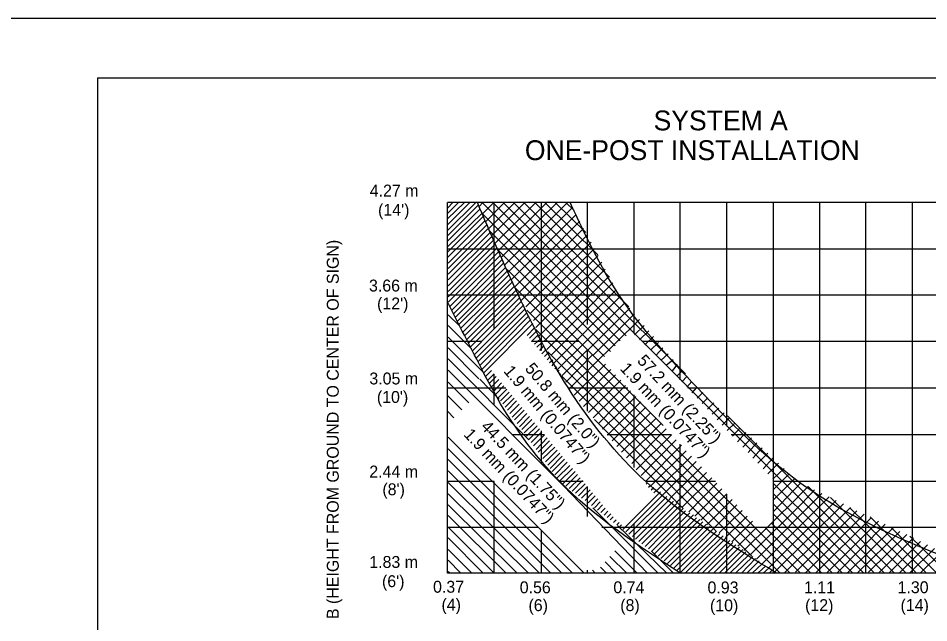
# Model space of a CAD drawing. Extents: x 644358 to 648627, y 294594 to 295782.
# Drawn here: x 645219.3 to 645448.6, y 295629.3 to 295781.6 of the extents above; entities that cross this region are included whole.
import ezdxf

# ---------------------------------------------------------------- set-up
doc = ezdxf.new("R2010")
doc.units = 0
for name, color, linetype in [('1', 7, 'Continuous'), ('10', 7, 'Continuous'), ('2', 7, 'Continuous'), ('4', 7, 'Continuous'), ('PLT-BNDY', 7, 'Continuous')]:
    doc.layers.add(name, color=color, linetype=linetype)

msp = doc.modelspace()

# ---------------------------------------------------------------- linework, layer by layer
at = {"layer": '1'}
for q in [(646025.31, 295766.63), (645239.31, 295202.63)]:
    msp.add_line((645239.31, 295766.63), q, dxfattribs=at)
at = {"layer": '10'}
for p, q in [((645327.44, 295733.81), (645328.81, 295735.18)), ((645327.44, 295732.43), (645330.19, 295735.18)), ((645327.44, 295731.06), (645331.69, 295735.18)), ((645327.44, 295729.56), (645333.06, 295735.18)), ((645327.44, 295728.18), (645334.56, 295735.18)), ((645327.44, 295726.81), (645335.19, 295734.56)), ((645335.37, 295734.21), (645336.32, 295735.17)), ((645370.89, 295700.35), (645336.19, 295735.18)), ((645336.2, 295732.32), (645339.06, 295735.18)), ((645337.06, 295730.43), (645341.81, 295735.18)), ((645337.87, 295728.62), (645344.19, 295735.06)), ((645338.63, 295726.87), (645346.94, 295735.18)), ((645372.4, 295701.6), (645338.81, 295735.18)), ((645339.47, 295724.97), (645349.69, 295735.18)), ((645340.26, 295723.14), (645352.41, 295735.16)), ((645341.04, 295721.41), (645355.06, 295735.18)), ((645434.95, 295641.8), (645341.44, 295735.18)), ((645341.89, 295719.51), (645357.66, 295735.16)), ((645387.36, 295692.01), (645344.06, 295735.18)), ((645373.08, 295708.92), (645346.69, 295735.18)), ((645368.23, 295716.39), (645349.44, 295735.18)), ((645365.27, 295721.98), (645351.94, 295735.18)), ((645362.26, 295727.62), (645354.56, 295735.18)), ((645359.35, 295733.16), (645357.19, 295735.18)), ((645327.44, 295725.43), (645335.63, 295733.63)), ((645327.44, 295724.06), (645336.13, 295732.5)), ((645369.67, 295699.09), (645336.11, 295732.52)), ((645342.69, 295717.68), (645358.94, 295733.94)), ((645343.54, 295715.79), (645359.83, 295732.21)), ((645327.44, 295722.68), (645336.47, 295731.72)), ((645327.44, 295721.31), (645336.94, 295730.68)), ((645327.56, 295719.93), (645337.4, 295729.65)), ((645344.36, 295713.98), (645360.73, 295730.48)), ((645327.56, 295718.56), (645337.77, 295728.77)), ((645327.56, 295717.18), (645338.24, 295727.74)), ((645368.46, 295697.7), (645338.11, 295728.01)), ((645345.19, 295712.31), (645361.69, 295728.68)), ((645327.56, 295715.68), (645338.69, 295726.68)), ((645327.56, 295714.18), (645339.06, 295725.81)), ((645346.01, 295710.51), (645362.62, 295726.98)), ((645347.19, 295708.93), (645363.57, 295725.19)), ((645327.56, 295712.81), (645339.54, 295724.78)), ((645327.56, 295711.43), (645339.94, 295723.81)), ((645327.56, 295710.06), (645340.39, 295722.89)), ((645367, 295696.41), (645340.3, 295723.07)), ((645348.19, 295707.18), (645364.45, 295723.57)), ((645328.06, 295709.06), (645340.8, 295721.93)), ((645328.56, 295708.18), (645341.26, 295720.88)), ((645349.06, 295705.43), (645365.36, 295721.86)), ((645328.94, 295707.18), (645341.65, 295720.02)), ((645329.44, 295706.31), (645342.15, 295718.89)), ((645381.72, 295679.03), (645342.44, 295718.31)), ((645349.69, 295703.68), (645366.27, 295720.14)), ((645350.19, 295701.31), (645367.16, 295718.41)), ((645329.94, 295705.31), (645342.44, 295717.93)), ((645330.31, 295704.43), (645342.94, 295717.06)), ((645330.81, 295703.56), (645343.44, 295716.06)), ((645351.69, 295700.18), (645368.1, 295716.6)), ((645331.31, 295702.56), (645343.81, 295715.18)), ((645331.81, 295701.68), (645344.27, 295714.15)), ((645416.31, 295641.81), (645344.53, 295713.59)), ((645352.44, 295698.18), (645369.04, 295714.92)), ((645332.31, 295700.68), (645344.73, 295713.1)), ((645332.81, 295699.81), (645345.19, 295712.31)), ((645333.19, 295698.81), (645345.62, 295711.24)), ((645353.44, 295696.68), (645369.94, 295713.18)), ((645354.19, 295694.68), (645370.88, 295711.5)), ((645327.56, 295709.81), (645327.56, 295709.81)), ((645334.19, 295696.93), (645346.63, 295709.38)), ((645342.94, 295707.19), (645346.09, 295710.33)), ((645361.4, 295699.35), (645372.15, 295710.02)), ((645330.56, 295704.06), (645327.56, 295706.93)), ((645333.69, 295697.81), (645342.92, 295707.22)), ((645334.69, 295696.06), (645347, 295708.37)), ((645335.06, 295695.06), (645347.43, 295707.42)), ((645335.69, 295694.18), (645347.87, 295706.62)), ((645413.69, 295641.81), (645347.44, 295708.06)), ((645362.75, 295698), (645373.34, 295708.58)), ((645364.06, 295696.68), (645374.54, 295707.16)), ((645336.19, 295693.18), (645348.44, 295705.68)), ((645336.56, 295692.31), (645348.95, 295704.7)), ((645358.19, 295688.31), (645375.79, 295705.71)), ((645333.44, 295698.31), (645327.56, 295704.18)), ((645347.47, 295701.72), (645349.44, 295703.68)), ((645348.04, 295701.03), (645349.81, 295702.81)), ((645411.19, 295641.81), (645349.69, 295703.18)), ((645374.5, 295701.87), (645376.96, 295704.19)), ((645375.82, 295700.57), (645378.15, 295702.89)), ((645336.31, 295692.56), (645327.56, 295701.31)), ((645348.56, 295700.18), (645350.31, 295701.93)), ((645349.32, 295699.48), (645350.81, 295700.81)), ((645349.96, 295698.71), (645351.19, 295699.93)), ((645377.15, 295699.38), (645379.32, 295701.41)), ((645378.6, 295698.07), (645380.57, 295699.9)), ((645335.31, 295690.81), (645327.56, 295698.56)), ((645350.69, 295697.93), (645351.81, 295699.18)), ((645351.19, 295697.06), (645352.31, 295698.18)), ((645404.11, 295646.13), (645352.69, 295697.56)), ((645355.06, 295693.06), (645361.4, 295699.35)), ((645356.19, 295691.56), (645362.69, 295698.06)), ((645379.95, 295696.72), (645381.68, 295698.6)), ((645347.94, 295675.43), (645327.56, 295695.81)), ((645351.89, 295696.38), (645352.81, 295697.31)), ((645352.55, 295695.58), (645353.31, 295696.43)), ((645353.15, 295694.85), (645353.94, 295695.56)), ((645357.19, 295689.93), (645363.96, 295696.79)), ((645381.24, 295695.51), (645383, 295697.05)), ((645382.53, 295694.18), (645384.25, 295695.65)), ((645356.59, 295663.91), (645327.56, 295692.93)), ((645337.06, 295691.43), (645338.48, 295692.85)), ((645353.78, 295694.09), (645354.31, 295694.68)), ((645354.43, 295693.31), (645354.94, 295693.81)), ((645355.09, 295692.51), (645355.56, 295692.93)), ((645359.3, 295686.67), (645367.22, 295694.5)), ((645360.55, 295685.17), (645368.52, 295693.14)), ((645384.06, 295692.81), (645385.39, 295694.36)), ((645385.19, 295691.43), (645386.6, 295692.85)), ((645340.44, 295685.68), (645335.56, 295690.68)), ((645337.56, 295690.43), (645339.14, 295692.05)), ((645337.94, 295689.56), (645339.72, 295691.34)), ((645338.44, 295688.68), (645340.36, 295690.57)), ((645355.69, 295691.79), (645355.94, 295692.06)), ((645394.99, 295652.52), (645356.19, 295691.43)), ((645356.35, 295690.99), (645356.56, 295691.18)), ((645361.68, 295683.8), (645369.75, 295691.79)), ((645386.43, 295690.05), (645387.81, 295691.43)), ((645332.78, 295684.73), (645327.56, 295689.94)), ((645339.06, 295687.68), (645341.06, 295689.73)), ((645339.56, 295686.93), (645341.65, 295689.02)), ((645357.04, 295690.16), (645357.06, 295690.18)), ((645362.96, 295682.33), (645371.05, 295690.42)), ((645364.09, 295680.96), (645372.22, 295689.1)), ((645387.69, 295688.69), (645388.97, 295690.11)), ((645389.02, 295687.28), (645390.23, 295688.61)), ((645331.02, 295682.98), (645327.48, 295686.52)), ((645340.22, 295685.97), (645342.36, 295688.15)), ((645340.77, 295685.27), (645342.95, 295687.45)), ((645341.35, 295684.47), (645343.59, 295686.67)), ((645365.33, 295679.46), (645373.5, 295687.72)), ((645366.47, 295678.09), (645374.83, 295686.36)), ((645390.27, 295685.9), (645391.69, 295687.31)), ((645391.56, 295684.56), (645393.01, 295686.01)), ((645341.99, 295683.61), (645344.25, 295685.87)), ((645342.52, 295682.9), (645344.79, 295685.22)), ((645343.14, 295682.02), (645345.5, 295684.37)), ((645367.71, 295676.59), (645376.11, 295684.99)), ((645368.9, 295675.15), (645377.39, 295683.64)), ((645392.89, 295683.14), (645394.47, 295684.71)), ((645329.01, 295680.97), (645327.48, 295682.51)), ((645343.75, 295681.13), (645346.15, 295683.58)), ((645344.3, 295680.42), (645346.74, 295682.86)), ((645344.94, 295679.56), (645347.42, 295682.04)), ((645370.09, 295673.72), (645378.6, 295682.31)), ((645394.09, 295681.84), (645395.8, 295683.39)), ((645395.35, 295680.47), (645397.12, 295682.24)), ((645437.45, 295641.79), (645397.94, 295681.46)), ((645345.57, 295678.71), (645348.07, 295681.26)), ((645346.12, 295677.99), (645348.67, 295680.54)), ((645346.75, 295677.13), (645349.35, 295679.72)), ((645386.76, 295658.13), (645364.44, 295680.55)), ((645371.28, 295672.28), (645379.97, 295680.88)), ((645372.47, 295670.84), (645381.24, 295679.52)), ((645396.64, 295679.14), (645398.48, 295680.98)), ((645397.9, 295677.77), (645399.85, 295679.72)), ((645347.28, 295676.37), (645349.98, 295678.95)), ((645347.9, 295675.52), (645350.59, 295678.21)), ((645348.49, 295674.74), (645351.21, 295677.46)), ((645373.81, 295669.43), (645382.52, 295678.14)), ((645399.23, 295676.29), (645401.14, 295678.44)), ((645400.5, 295674.93), (645402.56, 295677.24)), ((645361.81, 295641.81), (645327.56, 295676.06)), ((645349.06, 295673.93), (645351.87, 295676.67)), ((645349.75, 295673.01), (645352.5, 295675.91)), ((645350.22, 295672.33), (645353.12, 295675.16)), ((645374.94, 295667.81), (645383.8, 295676.68)), ((645376.19, 295666.43), (645385.05, 295675.39)), ((645401.83, 295673.55), (645403.95, 295675.89)), ((645403.11, 295672.19), (645405.33, 295674.63)), ((645358.94, 295641.81), (645327.56, 295673.18)), ((645350.92, 295671.42), (645353.82, 295674.32)), ((645351.46, 295670.7), (645354.42, 295673.59)), ((645352.08, 295669.83), (645355.06, 295672.81)), ((645377.34, 295664.96), (645386.32, 295674.03)), ((645378.76, 295663.88), (645387.52, 295672.64)), ((645404.36, 295670.81), (645406.67, 295673.36)), ((645356.19, 295641.81), (645327.56, 295670.43)), ((645352.68, 295669.05), (645355.69, 295672.06)), ((645353.3, 295668.17), (645356.33, 295671.28)), ((645353.81, 295667.43), (645356.93, 295670.55)), ((645380.31, 295662.8), (645388.86, 295671.27)), ((645381.85, 295661.72), (645390.07, 295669.94)), ((645405.56, 295669.56), (645408.07, 295672.06)), ((645406.92, 295668.12), (645409.36, 295670.77)), ((645354.48, 295666.6), (645357.58, 295669.78)), ((645355.05, 295665.8), (645358.27, 295668.94)), ((645355.69, 295665.06), (645358.89, 295668.19)), ((645383.4, 295660.64), (645391.41, 295668.57)), ((645408.1, 295666.84), (645410.77, 295669.52)), ((645409.33, 295665.5), (645412.22, 295668.18)), ((645353.44, 295641.81), (645327.56, 295667.56)), ((645356.49, 295664.36), (645359.54, 295667.41)), ((645357.25, 295663.75), (645360.16, 295666.66)), ((645358.04, 295663.16), (645360.81, 295665.87)), ((645385.01, 295659.51), (645392.68, 295667.18)), ((645386.55, 295658.43), (645393.96, 295665.83)), ((645409.56, 295662.93), (645413.44, 295666.81)), ((645409.56, 295660.31), (645414.94, 295665.68)), ((645350.56, 295641.81), (645327.56, 295664.68)), ((645377.81, 295641.81), (645356.57, 295663.94)), ((645358.86, 295662.49), (645361.43, 295665.12)), ((645359.69, 295661.93), (645362.08, 295664.33)), ((645360.43, 295661.32), (645362.68, 295663.62)), ((645377.44, 295664.25), (645377.81, 295664.58)), ((645378.08, 295663.51), (645378.61, 295663.98)), ((645378.72, 295662.78), (645379.43, 295663.4)), ((645388.17, 295657.3), (645395.26, 295664.46)), ((645389.72, 295656.21), (645396.54, 295663.04)), ((645409.56, 295657.32), (645416.44, 295664.56)), ((645432.19, 295641.93), (645409.56, 295664.38)), ((645415.56, 295660.93), (645418.25, 295663.62)), ((645439.94, 295641.93), (645418.25, 295663.62)), ((645347.81, 295641.81), (645327.56, 295661.81)), ((645361.16, 295660.75), (645363.33, 295662.82)), ((645362.1, 295660.12), (645363.98, 295662.04)), ((645362.82, 295659.55), (645364.6, 295661.29)), ((645371.57, 295652.84), (645381.03, 295662.3)), ((645372.35, 295652.25), (645381.83, 295661.72)), ((645373.13, 295651.65), (645382.65, 295661.16)), ((645379.37, 295662.05), (645380.26, 295662.83)), ((645391.19, 295655.18), (645397.8, 295661.8)), ((645402.08, 295647.56), (645415.7, 295661.02)), ((645405.23, 295645.35), (645421.74, 295661.87)), ((645406.77, 295644.27), (645423.53, 295661.03)), ((645429.44, 295641.93), (645409.56, 295661.81)), ((645416.81, 295659.56), (645419.88, 295662.78)), ((645442.97, 295641.78), (645423.88, 295660.87)), ((645344.94, 295641.81), (645327.56, 295659.06)), ((645363.65, 295658.9), (645365.25, 295660.5)), ((645364.43, 295658.3), (645365.88, 295659.75)), ((645365.19, 295657.69), (645366.5, 295659)), ((645374.02, 295651.09), (645383.5, 295660.57)), ((645374.77, 295650.42), (645384.33, 295659.98)), ((645375.58, 295649.78), (645385.18, 295659.39)), ((645376.4, 295649.19), (645386.05, 295658.84)), ((645392.8, 295654.05), (645399.1, 295660.35)), ((645394.34, 295652.98), (645400.29, 295659)), ((645403.69, 295646.43), (645416.99, 295659.74)), ((645408.33, 295643.2), (645425.27, 295660.14)), ((645426.81, 295641.93), (645409.56, 295659.18)), ((645409.88, 295642.12), (645427.13, 295659.24)), ((645342.19, 295641.81), (645327.56, 295656.31)), ((645380.44, 295641.81), (645363.99, 295658.25)), ((645366.04, 295657.06), (645367.15, 295658.21)), ((645366.84, 295656.46), (645367.8, 295657.42)), ((645367.61, 295655.86), (645368.53, 295656.78)), ((645377.19, 295648.57), (645386.76, 295658.13)), ((645378.01, 295647.92), (645387.33, 295657.56)), ((645378.82, 295647.31), (645388.49, 295656.99)), ((645386.94, 295654.06), (645389.36, 295656.48)), ((645395.83, 295651.94), (645401.6, 295657.64)), ((645397.44, 295650.8), (645402.91, 295656.2)), ((645424.31, 295641.93), (645409.56, 295656.66)), ((645412.31, 295641.93), (645428.9, 295658.39)), ((645415.06, 295642.06), (645430.55, 295657.54)), ((645417.56, 295641.93), (645432.32, 295656.7)), ((645445.55, 295641.82), (645428.77, 295658.25)), ((645368.43, 295655.27), (645369.18, 295656)), ((645369.24, 295654.61), (645369.88, 295655.25)), ((645370.05, 295654.02), (645370.63, 295654.57)), ((645382.69, 295641.81), (645370.22, 295653.86)), ((645370.77, 295653.48), (645371.27, 295653.97)), ((645379.61, 295646.73), (645388.88, 295656)), ((645380.47, 295646.09), (645390.17, 295655.79)), ((645381.17, 295645.54), (645390.94, 295655.31)), ((645382.02, 295644.91), (645391.77, 295654.78)), ((645382.83, 295644.29), (645392.68, 295654.14)), ((645392.73, 295654.1), (645392.73, 295654.11)), ((645399.04, 295649.68), (645404.2, 295654.9)), ((645421.69, 295641.81), (645409.04, 295654.44)), ((645420.19, 295641.93), (645434.21, 295655.81)), ((645422.94, 295641.93), (645435.95, 295654.95)), ((645425.44, 295641.81), (645437.61, 295654.13)), ((645448.08, 295641.79), (645433.86, 295656.01)), ((645339.19, 295641.81), (645327.56, 295653.43)), ((645383.59, 295643.71), (645393.47, 295653.59)), ((645384.44, 295643.06), (645394.35, 295652.97)), ((645385.22, 295642.47), (645395.15, 295652.4)), ((645385.94, 295641.81), (645395.97, 295651.84)), ((645400.52, 295648.65), (645405.4, 295653.52)), ((645418.94, 295641.81), (645407.44, 295653.31)), ((645428.06, 295641.81), (645439.63, 295653.22)), ((645430.69, 295641.93), (645441.37, 295652.32)), ((645433.44, 295642.06), (645443.07, 295651.53)), ((645450.67, 295641.82), (645439.08, 295653.41)), ((645336.44, 295641.81), (645327.56, 295650.68)), ((645387.31, 295641.81), (645396.86, 295651.21)), ((645388.69, 295641.81), (645397.58, 295650.71)), ((645390.19, 295641.81), (645398.55, 295650.03)), ((645391.56, 295641.81), (645399.27, 295649.52)), ((645435.94, 295641.81), (645444.82, 295650.69)), ((645438.56, 295641.81), (645446.55, 295649.8)), ((645453.42, 295641.83), (645443.9, 295651.1)), ((645333.56, 295641.81), (645327.56, 295647.81)), ((645375.19, 295641.81), (645369.55, 295647.45)), ((645384.31, 295641.81), (645378.8, 295647.32)), ((645392.94, 295641.81), (645400.08, 295648.96)), ((645394.44, 295641.81), (645400.96, 295648.34)), ((645395.81, 295641.81), (645401.77, 295647.77)), ((645397.19, 295641.81), (645402.58, 295647.2)), ((645441.19, 295641.81), (645448.33, 295648.95)), ((645443.81, 295641.81), (645450.08, 295648.07)), ((645446.44, 295641.81), (645451.95, 295647.15)), ((645330.81, 295641.81), (645327.56, 295645.06)), ((645372.56, 295641.81), (645368.32, 295646.05)), ((645398.56, 295641.81), (645403.48, 295646.58)), ((645399.94, 295641.81), (645404.29, 295646.01)), ((645401.44, 295641.81), (645405, 295645.51)), ((645402.81, 295641.81), (645405.89, 295644.89)), ((645364.64, 295641.81), (645363.91, 295642.54)), ((645367.47, 295641.81), (645365.96, 295643.32)), ((645369.94, 295641.81), (645367.1, 295644.64)), ((645404.19, 295641.81), (645406.78, 295644.26)), ((645405.56, 295641.81), (645407.59, 295643.7)), ((645406.94, 295641.81), (645408.41, 295643.14)), ((645408.44, 295641.81), (645409.2, 295642.57)), ((645328.06, 295641.81), (645327.56, 295642.18)), ((645409.81, 295641.81), (645410.01, 295642.01))]:
    msp.add_line(p, q, dxfattribs=at)
at = {"layer": '2'}
for p, q in [((645468.06, 295735.18), (645327.44, 295735.18)), ((645327.44, 295688.43), (645327.44, 295735.18)), ((645339.19, 295703.42), (645339.19, 295735.18)), ((645351.06, 295697.93), (645351.06, 295735.18)), ((645362.69, 295704.43), (645362.69, 295735.18)), ((645374.44, 295702.23), (645374.44, 295735.18)), ((645386.06, 295690.49), (645386.06, 295735.18)), ((645397.81, 295684.81), (645397.81, 295735.18)), ((645409.56, 295664.93), (645409.56, 295735.18)), ((645421.19, 295641.81), (645421.19, 295735.18)), ((645432.81, 295641.81), (645432.81, 295735.18)), ((645444.56, 295641.81), (645444.56, 295735.18)), ((645468.06, 295723.43), (645327.56, 295723.43)), ((645468.06, 295711.81), (645327.56, 295711.81)), ((645336.02, 295700.18), (645327.56, 295700.18)), ((645360.56, 295700.18), (645348.56, 295700.18)), ((645468.06, 295700.18), (645376.48, 295700.18)), ((645362.69, 295682.66), (645362.69, 295698.06)), ((645339.19, 295684.18), (645339.19, 295691.99)), ((645327.44, 295641.81), (645327.44, 295688.43)), ((645342.13, 295688.43), (645327.44, 295688.43)), ((645372.87, 295688.43), (645357.89, 295688.43)), ((645468.06, 295688.43), (645387.94, 295688.43)), ((645374.44, 295668.47), (645374.44, 295686.73)), ((645397.81, 295678.88), (645397.81, 295684.81)), ((645351.06, 295669.37), (645351.06, 295677.65)), ((645351.86, 295676.68), (645343.67, 295676.68)), ((645383.8, 295676.68), (645367.63, 295676.68)), ((645407.31, 295676.68), (645398.9, 295676.68)), ((645468.06, 295676.68), (645407.31, 295676.68)), ((645386.06, 295653.31), (645386.06, 295674.31)), ((645339.19, 295664.93), (645327.44, 295664.93)), ((645339.19, 295641.81), (645339.19, 295664.93)), ((645361.59, 295664.93), (645355.55, 295664.93)), ((645362.69, 295656.12), (645362.69, 295663.6)), ((645394.9, 295664.93), (645377.36, 295664.93)), ((645468.06, 295664.93), (645409.56, 295664.93)), ((645409.56, 295641.81), (645409.56, 295664.93)), ((645397.81, 295641.81), (645397.81, 295661.7)), ((645374.44, 295641.81), (645374.44, 295654.33)), ((645350.31, 295653.31), (645327.56, 295653.31)), ((645468.06, 295653.31), (645366.31, 295653.31)), ((645386.06, 295641.81), (645386.06, 295653.31)), ((645362.69, 295641.81), (645362.69, 295642.54)), ((645374.44, 295641.81), (645327.44, 295641.81)), ((645468.14, 295641.81), (645374.44, 295641.81))]:
    msp.add_line(p, q, dxfattribs=at)
at = {"layer": '4'}
for p, q in [((645334.94, 295735.18), (645334.94, 295735.18)), ((645358.31, 295735.18), (645358.31, 295735.18)), ((645345.31, 295711.81), (645345.31, 295711.81)), ((645370.69, 295711.81), (645370.69, 295711.81)), ((645357.81, 295688.56), (645357.81, 295688.56)), ((645390.31, 295688.56), (645390.31, 295688.56)), ((645377.44, 295664.81), (645377.44, 295664.81)), ((645416.06, 295664.68), (645416.06, 295664.68)), ((645351.06, 295641.81), (645351.06, 295652.56)), ((645410.31, 295641.81), (645410.31, 295641.81))]:
    msp.add_line(p, q, dxfattribs=at)
for points in [[(645410.31, 295641.81), (645377.44, 295664.81), (645357.81, 295688.56), (645345.31, 295711.81), (645334.94, 295735.18)], [(645462.19, 295642.18), (645416.06, 295664.68), (645390.31, 295688.56), (645370.69, 295711.81), (645358.31, 295735.18)], [(645386.06, 295641.81), (645355.69, 295664.93), (645339.06, 295687.56), (645335.81, 295693.68), (645327.56, 295709.81)]]:
    msp.add_spline(points, degree=3, dxfattribs=at)
at = {"layer": 'PLT-BNDY'}
msp.add_lwpolyline([(645199.31, 295781.63), (646040.31, 295781.63), (646040.31, 295187.63), (645199.31, 295187.63)], close=True, dxfattribs=at)

# ---------------------------------------------------------------- texts
at = {"layer": '4'}
for s, height, p in [('SYSTEM A', 5, (645379.33, 295753.37)), ('ONE-POST INSTALLATION', 5, (645346.91, 295745.87)), ('4.27 m', 3, (645307.85, 295736.7)), ("(14')", 3, (645309.94, 295731.85)), ('3.66 m', 3, (645307.66, 295712.77)), ("(12')", 3, (645309.69, 295708.26)), ('3.05 m', 3, (645307.75, 295689.36)), ("(10')", 3, (645309.64, 295684.7)), ('2.44 m', 3, (645307.74, 295665.91)), ("(8')", 3, (645311.03, 295661.45)), ('1.83 m', 3, (645307.73, 295643.14)), ("(6')", 3, (645310.93, 295638.29)), ('0.37', 3, (645323.79, 295636.89)), ('0.56', 3, (645345.62, 295636.75)), ('0.74', 3, (645369.2, 295636.76)), ('0.93', 3, (645392.91, 295636.72)), ('1.11', 3, (645417.21, 295636.76)), ('1.30', 3, (645440.78, 295636.77)), ('(4)', 3, (645325.91, 295632.39)), ('(6)', 3, (645347.82, 295632.25)), (' (8)', 3, (645369.82, 295632.26)), ('(10)', 3, (645393.53, 295632.22)), ('(12)', 3, (645417.48, 295632.26)), ('(14)', 3, (645441.52, 295632.27))]:
    msp.add_text(s, height=height, dxfattribs=at).set_placement(p)
for s, height, rotation, p in [(' B (HEIGHT FROM GROUND TO CENTER OF SIGN)', 3.005, 90, (645300.04, 295629.14)), ('57.2 mm (2.25")', 3, 313, (645375.01, 295695.18)), ('1.9 mm (0.0747")', 3, 310.3915, (645341.4, 295692.62)), ('50.8 mm (2.0")', 3, 310.3915, (645346.77, 295693.25)), ('1.9 mm (0.0747")', 3, 313, (645370.7, 295693.21)), ('44.5 mm (1.75")', 3, 313.1129, (645335.65, 295678.57)), ('1.9 mm (0.0747")', 3, 313.1129, (645331.34, 295676.59))]:
    msp.add_text(s, height=height, rotation=rotation, dxfattribs=at).set_placement(p)

doc.saveas('drawing.dxf')
